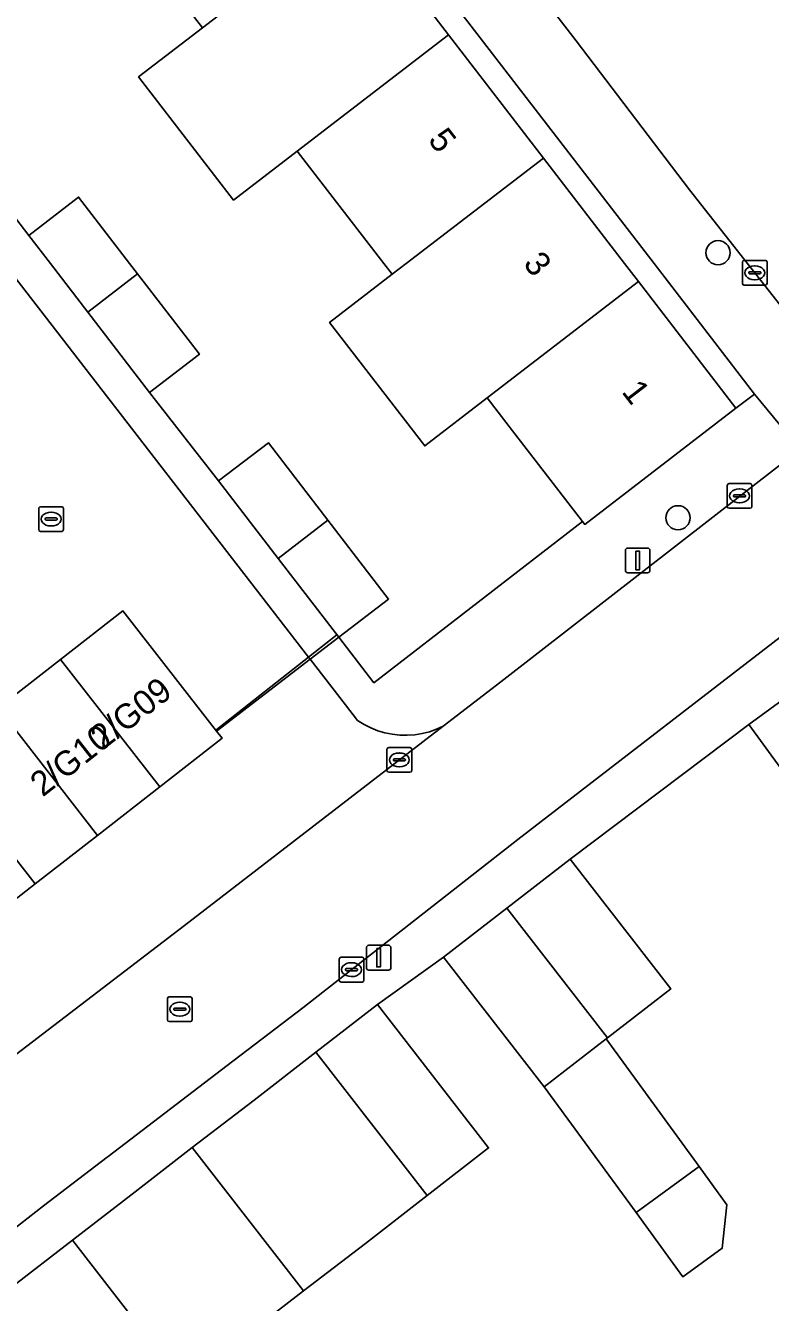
# Model space of a CAD drawing. Extents: x 159217 to 160349, y 381246 to 382172.
# Drawn here: x 159731.4 to 159761.5, y 381458 to 381509.6 of the extents above; entities that cross this region are included whole.
import ezdxf

# ---------------------------------------------------------------- set-up
doc = ezdxf.new("R2010")
doc.units = 0
for name, color, linetype in [('IMGEO_Boom', 7, 'Continuous'), ('IMGEO_Erf', 7, 'Continuous'), ('IMGEO_Hek', 7, 'Continuous'), ('IMGEO_Kolk', 7, 'Continuous'), ('IMGEO_Lichtmast', 7, 'Continuous'), ('IMGEO_Muur', 7, 'Continuous'), ('IMGEO_Pand', 7, 'Continuous'), ('IMGEO_Pand_nummerreeks', 7, 'Continuous'), ('IMGEO_Rijbaan_lokaal_gesloten', 7, 'Continuous'), ('IMGEO_Rijbaan_lokaal_open', 7, 'Continuous'), ('IMGEO_Rioolput', 7, 'Continuous'), ('IMGEO_Voetpad_open', 7, 'Continuous')]:
    doc.layers.add(name, color=color, linetype=linetype)

msp = doc.modelspace()

# ---------------------------------------------------------------- linework, layer by layer
at = {"layer": 'IMGEO_Boom'}
for centre in [(159759.393, 381500.434), (159757.775, 381489.722)]:
    msp.add_circle(centre, 0.489, dxfattribs=at)
at = {"layer": 'IMGEO_Erf'}
for points in [[(159760.87, 381494.724), (159756.805, 381500), (159729.955, 381534.85), (159729.233, 381534.307), (159733.181, 381529.174), (159737.012, 381524.192), (159740.848, 381519.203), (159744.679, 381514.222), (159748.509, 381509.241), (159752.34, 381504.259), (159755.615, 381500), (159756.177, 381499.27), (159760.111, 381494.153)], [(159723.871, 381508.651), (159715.326, 381502.074), (159715.419, 381501.955), (159717.247, 381499.605), (159719.168, 381497.136), (159721.089, 381494.667), (159723.01, 381492.198), (159724.932, 381489.73), (159726.853, 381487.261), (159728.774, 381484.792), (159730.695, 381482.323), (159732.837, 381483.992), (159735.356, 381485.955), (159739.14, 381481.1), (159742.92, 381484.004), (159742.854, 381484.089)]]:
    msp.add_lwpolyline(points, close=True, dxfattribs=at)
for points in [[(159728.702, 381504.843), (159731.558, 381501.133), (159733.566, 381502.68), (159735.627, 381500), (159735.948, 381499.582), (159738.447, 381496.332), (159736.436, 381494.787), (159739.222, 381491.214), (159741.23, 381492.756), (159743.635, 381489.625), (159746.085, 381486.436), (159744.077, 381484.893), (159745.49, 381483.053), (159753.916, 381489.567), (159750.959, 381493.417), (159750.069, 381494.573), (159747.543, 381492.629), (159743.704, 381497.617), (159746.23, 381499.561), (159745.892, 381500), (159742.397, 381504.541), (159739.823, 381502.561), (159735.992, 381507.541), (159738.565, 381509.52), (159734.732, 381514.5)], [(159764.65, 381475.863), (159760.63, 381481.373), (159753.414, 381475.928), (159757.481, 381470.681), (159754.928, 381468.703), (159754.87, 381468.658), (159758.628, 381463.505), (159759.752, 381461.962), (159759.562, 381460.199), (159757.976, 381459.042), (159756.078, 381461.646), (159752.375, 381466.724), (159748.308, 381471.971), (159745.634, 381470.048), (159750.124, 381464.255), (159747.638, 381462.328), (159745.149, 381460.398), (159742.648, 381458.474), (159740.336, 381456.694)]]:
    msp.add_lwpolyline(points, dxfattribs=at)
at = {"layer": 'IMGEO_Hek'}
msp.add_lwpolyline([(159744.002, 381484.991), (159739.107, 381481.143)], dxfattribs=at)
at = {"layer": 'IMGEO_Kolk'}
for p, q in [((159760.375, 381499.196), (159760.375, 381500.048)), ((159760.45, 381500.122), (159761.302, 381500.122)), ((159760.863, 381499.902), (159760.888, 381499.902)), ((159761.376, 381500.048), (159761.376, 381499.196)), ((159760.634, 381499.616), (159760.634, 381499.628)), ((159761.072, 381499.579), (159760.674, 381499.579)), ((159760.677, 381499.665), (159761.075, 381499.665)), ((159760.886, 381499.342), (159760.861, 381499.342)), ((159761.118, 381499.628), (159761.118, 381499.616)), ((159761.302, 381499.122), (159760.45, 381499.122)), ((159759.76, 381490.181), (159759.76, 381491.033)), ((159759.835, 381491.107), (159760.687, 381491.107)), ((159760.761, 381491.033), (159760.761, 381490.181)), ((159760.019, 381490.601), (159760.019, 381490.613)), ((159760.457, 381490.564), (159760.059, 381490.564)), ((159760.062, 381490.65), (159760.46, 381490.65)), ((159760.248, 381490.887), (159760.273, 381490.887)), ((159760.503, 381490.613), (159760.503, 381490.601)), ((159731.957, 381489.244), (159731.957, 381490.096)), ((159732.032, 381490.17), (159732.884, 381490.17)), ((159732.958, 381490.096), (159732.958, 381489.244)), ((159760.687, 381490.107), (159759.835, 381490.107)), ((159760.271, 381490.327), (159760.246, 381490.327)), ((159732.216, 381489.664), (159732.216, 381489.676)), ((159732.654, 381489.627), (159732.256, 381489.627)), ((159732.259, 381489.713), (159732.657, 381489.713)), ((159732.445, 381489.95), (159732.47, 381489.95)), ((159732.7, 381489.676), (159732.7, 381489.664)), ((159732.884, 381489.17), (159732.032, 381489.17)), ((159732.468, 381489.39), (159732.443, 381489.39)), ((159746.02, 381479.51), (159746.02, 381480.362)), ((159746.095, 381480.436), (159746.947, 381480.436)), ((159746.508, 381480.216), (159746.533, 381480.216)), ((159747.021, 381480.362), (159747.021, 381479.51)), ((159746.279, 381479.93), (159746.279, 381479.942)), ((159746.717, 381479.893), (159746.319, 381479.893)), ((159746.322, 381479.979), (159746.72, 381479.979)), ((159746.763, 381479.942), (159746.763, 381479.93)), ((159746.947, 381479.436), (159746.095, 381479.436)), ((159746.531, 381479.656), (159746.506, 381479.656)), ((159744.164, 381471.96), (159745.016, 381471.96)), ((159744.089, 381471.034), (159744.089, 381471.886)), ((159744.348, 381471.454), (159744.348, 381471.466)), ((159744.786, 381471.417), (159744.388, 381471.417)), ((159744.391, 381471.503), (159744.789, 381471.503)), ((159744.577, 381471.74), (159744.602, 381471.74)), ((159744.832, 381471.466), (159744.832, 381471.454)), ((159745.09, 381471.886), (159745.09, 381471.034)), ((159745.016, 381470.96), (159744.164, 381470.96)), ((159744.6, 381471.18), (159744.575, 381471.18))]:
    msp.add_line(p, q, dxfattribs=at)
for points in [[(159760.375, 381499.196), (159760.375, 381500.048)], [(159760.45, 381500.122), (159761.302, 381500.122)], [(159761.376, 381500.048), (159761.376, 381499.196)], [(159761.302, 381499.122), (159760.45, 381499.122)], [(159759.76, 381490.181), (159759.76, 381491.033)], [(159759.835, 381491.107), (159760.687, 381491.107)], [(159760.761, 381491.033), (159760.761, 381490.181)], [(159731.957, 381489.244), (159731.957, 381490.096)], [(159732.032, 381490.17), (159732.884, 381490.17)], [(159732.958, 381490.096), (159732.958, 381489.244)], [(159760.687, 381490.107), (159759.835, 381490.107)], [(159732.884, 381489.17), (159732.032, 381489.17)], [(159746.02, 381479.51), (159746.02, 381480.362)], [(159746.095, 381480.436), (159746.947, 381480.436)], [(159747.021, 381480.362), (159747.021, 381479.51)], [(159746.947, 381479.436), (159746.095, 381479.436)], [(159744.164, 381471.96), (159745.016, 381471.96)], [(159744.089, 381471.034), (159744.089, 381471.886)], [(159745.09, 381471.886), (159745.09, 381471.034)], [(159745.016, 381470.96), (159744.164, 381470.96)]]:
    msp.add_lwpolyline(points, dxfattribs=at)
for centre, radius, start, end in [((159760.452, 381500.046), 0.0765, 91.552, 178.448), ((159760.452, 381500.046), 0.0765, 91.552, 178.448), ((159761.3, 381500.046), 0.0765, 1.552, 88.448), ((159761.3, 381500.046), 0.0765, 1.552, 88.448), ((159760.674, 381499.625), 0.0403, 85.8775, 175.7526), ((159760.671, 381499.615), 0.0366, 178.938, 274.7102), ((159761.075, 381499.622), 0.043, 264.8664, 352.4533), ((159761.079, 381499.627), 0.0386, 1.7309, 96.639), ((159760.452, 381499.198), 0.0765, 181.552, 268.448), ((159760.452, 381499.198), 0.0765, 181.552, 268.448), ((159761.3, 381499.198), 0.0765, 271.552, 358.448), ((159761.3, 381499.198), 0.0765, 271.552, 358.448), ((159759.837, 381491.031), 0.0765, 91.552, 178.448), ((159759.837, 381491.031), 0.0765, 91.552, 178.448), ((159760.685, 381491.031), 0.0765, 1.552, 88.448), ((159760.685, 381491.031), 0.0765, 1.552, 88.448), ((159760.059, 381490.61), 0.0403, 85.8775, 175.7526), ((159760.056, 381490.6), 0.0366, 178.938, 274.7102), ((159760.46, 381490.607), 0.043, 264.8664, 352.4533), ((159760.464, 381490.612), 0.0386, 1.7309, 96.639), ((159732.034, 381490.094), 0.0765, 91.552, 178.448), ((159732.034, 381490.094), 0.0765, 91.552, 178.448), ((159732.882, 381490.094), 0.0765, 1.552, 88.448), ((159732.882, 381490.094), 0.0765, 1.552, 88.448), ((159759.837, 381490.183), 0.0765, 181.552, 268.448), ((159759.837, 381490.183), 0.0765, 181.552, 268.448), ((159760.685, 381490.183), 0.0765, 271.552, 358.448), ((159760.685, 381490.183), 0.0765, 271.552, 358.448), ((159732.256, 381489.673), 0.0403, 85.8775, 175.7526), ((159732.253, 381489.663), 0.0366, 178.938, 274.7102), ((159732.657, 381489.67), 0.043, 264.8664, 352.4533), ((159732.661, 381489.675), 0.0386, 1.7309, 96.639), ((159732.034, 381489.246), 0.0765, 181.552, 268.448), ((159732.034, 381489.246), 0.0765, 181.552, 268.448), ((159732.882, 381489.246), 0.0765, 271.552, 358.448), ((159732.882, 381489.246), 0.0765, 271.552, 358.448), ((159746.097, 381480.36), 0.0765, 91.552, 178.448), ((159746.097, 381480.36), 0.0765, 91.552, 178.448), ((159746.945, 381480.36), 0.0765, 1.552, 88.448), ((159746.945, 381480.36), 0.0765, 1.552, 88.448), ((159746.319, 381479.939), 0.0403, 85.8775, 175.7526), ((159746.316, 381479.929), 0.0366, 178.938, 274.7102), ((159746.72, 381479.936), 0.043, 264.8664, 352.4533), ((159746.724, 381479.941), 0.0386, 1.7309, 96.639), ((159746.097, 381479.512), 0.0765, 181.552, 268.448), ((159746.097, 381479.512), 0.0765, 181.552, 268.448), ((159746.945, 381479.512), 0.0765, 271.552, 358.448), ((159746.945, 381479.512), 0.0765, 271.552, 358.448), ((159744.166, 381471.884), 0.0765, 91.552, 178.448), ((159744.166, 381471.884), 0.0765, 91.552, 178.448), ((159745.014, 381471.884), 0.0765, 1.552, 88.448), ((159745.014, 381471.884), 0.0765, 1.552, 88.448), ((159744.388, 381471.463), 0.0403, 85.8775, 175.7526), ((159744.385, 381471.453), 0.0366, 178.938, 274.7102), ((159744.789, 381471.46), 0.043, 264.8664, 352.4533), ((159744.793, 381471.465), 0.0386, 1.7309, 96.639), ((159744.166, 381471.036), 0.0765, 181.552, 268.448), ((159744.166, 381471.036), 0.0765, 181.552, 268.448), ((159745.014, 381471.036), 0.0765, 271.552, 358.448), ((159745.014, 381471.036), 0.0765, 271.552, 358.448)]:
    msp.add_arc(centre, radius, start, end, dxfattribs=at)
for centre, major_axis, ratio, start_param, end_param in [((159760.862, 381499.622), (-0.387, 0.002), 0.722429, 4.712389, 7.853982), ((159760.887, 381499.622), (-0.39, 0.002), 0.717154, 1.570796, 4.712389), ((159760.247, 381490.607), (-0.387, 0.002), 0.722429, 4.712389, 7.853982), ((159760.272, 381490.607), (-0.39, 0.002), 0.717154, 1.570796, 4.712389), ((159732.444, 381489.67), (-0.387, 0.002), 0.722429, 4.712389, 7.853982), ((159732.469, 381489.67), (-0.39, 0.002), 0.717154, 1.570796, 4.712389), ((159746.507, 381479.936), (-0.387, 0.002), 0.722429, 4.712389, 7.853982), ((159746.532, 381479.936), (-0.39, 0.002), 0.717154, 1.570796, 4.712389), ((159744.576, 381471.46), (-0.387, 0.002), 0.722429, 4.712389, 7.853982), ((159744.601, 381471.46), (-0.39, 0.002), 0.717154, 1.570796, 4.712389)]:
    msp.add_ellipse(centre, major_axis=major_axis, ratio=ratio, start_param=start_param, end_param=end_param, dxfattribs=at)
at = {"layer": 'IMGEO_Lichtmast'}
for p, q in [((159755.751, 381488.496), (159756.541, 381488.496)), ((159756.541, 381488.496), (159755.751, 381488.496)), ((159755.651, 381487.596), (159755.651, 381488.396)), ((159755.651, 381488.396), (159755.651, 381487.596)), ((159756.641, 381488.396), (159756.641, 381487.596)), ((159756.641, 381487.596), (159756.641, 381488.396)), ((159756.541, 381487.496), (159755.751, 381487.496)), ((159755.751, 381487.496), (159756.541, 381487.496)), ((159745.189, 381471.543), (159745.189, 381472.343)), ((159745.189, 381472.343), (159745.189, 381471.543)), ((159745.289, 381472.443), (159746.079, 381472.443)), ((159746.079, 381472.443), (159745.289, 381472.443)), ((159746.179, 381472.343), (159746.179, 381471.543)), ((159746.179, 381471.543), (159746.179, 381472.343)), ((159746.079, 381471.443), (159745.289, 381471.443)), ((159745.289, 381471.443), (159746.079, 381471.443))]:
    msp.add_line(p, q, dxfattribs=at)
for points in [[(159756.071, 381488.371), (159756.221, 381488.371), (159756.221, 381487.621), (159756.071, 381487.621), (159756.071, 381488.371)], [(159745.609, 381472.318), (159745.759, 381472.318), (159745.759, 381471.568), (159745.609, 381471.568), (159745.609, 381472.318)]]:
    msp.add_lwpolyline(points, dxfattribs=at)
for centre, start, end in [((159755.751, 381488.396), 90, 180), ((159755.751, 381488.396), 90, 180), ((159756.541, 381488.396), 0, 90), ((159756.541, 381488.396), 360, 90), ((159755.751, 381487.596), 180, 270), ((159755.751, 381487.596), 180, 270), ((159756.541, 381487.596), 270, 0), ((159756.541, 381487.596), 270, 0), ((159745.289, 381472.343), 90, 180), ((159745.289, 381472.343), 90, 180), ((159746.079, 381472.343), 0, 90), ((159746.079, 381472.343), 360, 90), ((159745.289, 381471.543), 180, 270), ((159745.289, 381471.543), 180, 270), ((159746.079, 381471.543), 270, 0), ((159746.079, 381471.543), 270, 0)]:
    msp.add_arc(centre, 0.1, start, end, dxfattribs=at)
at = {"layer": 'IMGEO_Muur'}
msp.add_lwpolyline([(159753.414, 381475.928), (159760.63, 381481.373)], dxfattribs=at)
at = {"layer": 'IMGEO_Pand'}
for points in [[(159744.679, 381514.222), (159740.848, 381519.203), (159734.732, 381514.5), (159738.565, 381509.52)], [(159744.679, 381514.222), (159738.565, 381509.52), (159735.992, 381507.541), (159739.823, 381502.561), (159742.397, 381504.541), (159748.509, 381509.241)], [(159746.23, 381499.561), (159746.801, 381500), (159752.34, 381504.259), (159748.509, 381509.241), (159742.397, 381504.541), (159745.892, 381500)], [(159755.615, 381500), (159752.34, 381504.259), (159746.801, 381500), (159746.23, 381499.561), (159743.704, 381497.617), (159747.543, 381492.629), (159750.069, 381494.573), (159756.177, 381499.27)], [(159733.938, 381498.036), (159735.948, 381499.582), (159735.627, 381500), (159733.566, 381502.68), (159731.558, 381501.133), (159732.429, 381500)], [(159733.938, 381498.036), (159736.436, 381494.787), (159738.447, 381496.332), (159735.948, 381499.582)], [(159756.177, 381499.27), (159750.069, 381494.573), (159750.959, 381493.417), (159753.916, 381489.567), (159754.005, 381489.451), (159760.111, 381494.153)], [(159743.635, 381489.625), (159741.23, 381492.756), (159739.222, 381491.214), (159741.628, 381488.082)], [(159743.635, 381489.625), (159741.628, 381488.082), (159744.077, 381484.893), (159746.085, 381486.436)], [(159735.356, 381485.955), (159732.837, 381483.992), (159736.844, 381478.851), (159739.363, 381480.814), (159739.14, 381481.1)], [(159771.094, 381480.559), (159767.07, 381486.073), (159760.63, 381481.373), (159764.65, 381475.863)], [(159736.844, 381478.851), (159732.837, 381483.992), (159730.695, 381482.323), (159730.314, 381482.035), (159734.325, 381476.888)], [(159727.764, 381480.113), (159731.806, 381474.925), (159734.325, 381476.888), (159730.314, 381482.035)], [(159725.217, 381478.185), (159729.288, 381472.962), (159731.806, 381474.925), (159727.764, 381480.113), (159725.49, 381478.398)], [(159750.862, 381473.951), (159754.928, 381468.703), (159757.481, 381470.681), (159753.414, 381475.928)], [(159750.862, 381473.951), (159748.308, 381471.971), (159752.375, 381466.724), (159754.87, 381468.658), (159754.928, 381468.703)], [(159747.638, 381462.328), (159750.124, 381464.255), (159745.634, 381470.048), (159743.149, 381468.122)], [(159754.87, 381468.658), (159752.375, 381466.724), (159756.078, 381461.646), (159758.628, 381463.505)], [(159743.149, 381468.122), (159740.658, 381466.191), (159738.158, 381464.267), (159742.648, 381458.474), (159745.149, 381460.398), (159747.638, 381462.328)], [(159738.158, 381464.267), (159735.846, 381462.487), (159733.314, 381460.524), (159737.803, 381454.73), (159740.336, 381456.694), (159742.648, 381458.474)], [(159758.628, 381463.505), (159756.078, 381461.646), (159757.976, 381459.042), (159759.562, 381460.199), (159759.752, 381461.962)], [(159733.314, 381460.524), (159730.781, 381458.561), (159728.321, 381456.637), (159732.812, 381450.843), (159735.272, 381452.768), (159737.803, 381454.73)]]:
    msp.add_lwpolyline(points, close=True, dxfattribs=at)
at = {"layer": 'IMGEO_Rijbaan_lokaal_gesloten'}
msp.add_lwpolyline([(159750.11, 381526.77), (159743.233, 381535.678), (159737.027, 381543.689), (159730.632, 381538.903), (159740.852, 381525.618), (159753.664, 381509), (159758.238, 381502.981), (159763.358, 381496.462), (159764.419, 381495.062), (159770.669, 381499.927), (159770.613, 381500), (159770.073, 381500.702), (159761.639, 381511.66)], close=True, dxfattribs=at)
at = {"layer": 'IMGEO_Rijbaan_lokaal_open'}
for points in [[(159708.054, 381443.186), (159710.157, 381444.811), (159718.247, 381451.061), (159725.019, 381456.349), (159727.311, 381458.139), (159729.658, 381459.972), (159732.148, 381461.916), (159734.716, 381463.878), (159734.756, 381463.908), (159739.562, 381467.58), (159742.623, 381469.918), (159744.553, 381471.43), (159751.301, 381476.717), (159764.131, 381486.626), (159766.186, 381488.065), (159768.565, 381489.696), (159764.981, 381494.334), (159762.721, 381492.467), (159761.958, 381491.907), (159750.62, 381483.094), (159748.29, 381481.298), (159737.837, 381473.24), (159718.274, 381458.259), (159701.918, 381445.502)], [(159718.274, 381458.259), (159737.837, 381473.24), (159748.29, 381481.298), (159748.02, 381481.175), (159747.734, 381481.075), (159747.44, 381481.001), (159747.141, 381480.953), (159746.838, 381480.932), (159746.535, 381480.938), (159746.234, 381480.971), (159745.936, 381481.031), (159745.646, 381481.117), (159745.364, 381481.229), (159745.093, 381481.366), (159744.836, 381481.526), (159744.342, 381482.166), (159742.92, 381484.004), (159739.14, 381481.1), (159739.363, 381480.814), (159736.844, 381478.851), (159734.325, 381476.888), (159731.806, 381474.925), (159729.288, 381472.962)]]:
    msp.add_lwpolyline(points, dxfattribs=at)
at = {"layer": 'IMGEO_Rioolput'}
for p, q in [((159737.153, 381469.437), (159737.153, 381470.289)), ((159737.228, 381470.363), (159738.08, 381470.363)), ((159737.412, 381469.857), (159737.412, 381469.869)), ((159737.455, 381469.906), (159737.853, 381469.906)), ((159737.641, 381470.143), (159737.666, 381470.143)), ((159737.896, 381469.869), (159737.896, 381469.857)), ((159738.154, 381470.289), (159738.154, 381469.437)), ((159738.08, 381469.363), (159737.228, 381469.363)), ((159737.85, 381469.82), (159737.452, 381469.82)), ((159737.664, 381469.583), (159737.639, 381469.583))]:
    msp.add_line(p, q, dxfattribs=at)
for points in [[(159737.153, 381469.437), (159737.153, 381470.289)], [(159737.228, 381470.363), (159738.08, 381470.363)], [(159738.154, 381470.289), (159738.154, 381469.437)], [(159738.08, 381469.363), (159737.228, 381469.363)]]:
    msp.add_lwpolyline(points, dxfattribs=at)
for centre, radius, start, end in [((159737.23, 381470.287), 0.0765, 91.552, 178.448), ((159737.23, 381470.287), 0.0765, 91.552, 178.448), ((159737.452, 381469.866), 0.0403, 85.8775, 175.7526), ((159737.857, 381469.868), 0.0386, 1.7309, 96.639), ((159738.078, 381470.287), 0.0765, 1.552, 88.448), ((159738.078, 381470.287), 0.0765, 1.552, 88.448), ((159737.23, 381469.439), 0.0765, 181.552, 268.448), ((159737.23, 381469.439), 0.0765, 181.552, 268.448), ((159737.449, 381469.856), 0.0366, 178.938, 274.7102), ((159737.853, 381469.863), 0.043, 264.8664, 352.4533), ((159738.078, 381469.439), 0.0765, 271.552, 358.448), ((159738.078, 381469.439), 0.0765, 271.552, 358.448)]:
    msp.add_arc(centre, radius, start, end, dxfattribs=at)
for centre, major_axis, ratio, start_param, end_param in [((159737.64, 381469.863), (-0.387, 0.002), 0.722429, 4.712389, 7.853982), ((159737.665, 381469.863), (-0.39, 0.002), 0.717154, 1.570796, 4.712389)]:
    msp.add_ellipse(centre, major_axis=major_axis, ratio=ratio, start_param=start_param, end_param=end_param, dxfattribs=at)
at = {"layer": 'IMGEO_Voetpad_open'}
for points in [[(159729.955, 381534.85), (159756.805, 381500), (159760.87, 381494.724), (159762.721, 381492.467), (159764.981, 381494.334), (159764.419, 381495.062), (159763.358, 381496.462), (159758.238, 381502.981), (159753.664, 381509), (159740.852, 381525.618)], [(159722.946, 381509.848), (159719.854, 381507.468), (159715.45, 381504.075), (159710.159, 381500), (159709.309, 381499.345), (159710.17, 381498.057), (159715.326, 381502.074), (159723.871, 381508.651), (159742.854, 381484.089), (159742.92, 381484.004), (159744.077, 381484.893), (159741.628, 381488.082), (159739.222, 381491.214), (159736.436, 381494.787), (159733.938, 381498.036), (159732.429, 381500), (159731.558, 381501.133), (159728.702, 381504.843), (159726.274, 381507.996), (159723.808, 381511.2)], [(159764.131, 381486.626), (159751.301, 381476.717), (159744.553, 381471.43), (159742.623, 381469.918), (159739.562, 381467.58), (159734.756, 381463.908), (159734.716, 381463.878), (159732.148, 381461.916), (159729.658, 381459.972), (159727.311, 381458.139), (159725.019, 381456.349)], [(159728.321, 381456.637), (159730.781, 381458.561), (159733.314, 381460.524), (159735.846, 381462.487), (159738.158, 381464.267), (159740.658, 381466.191), (159743.149, 381468.122), (159745.634, 381470.048), (159748.308, 381471.971), (159750.862, 381473.951), (159753.414, 381475.928), (159760.63, 381481.373), (159767.07, 381486.073)]]:
    msp.add_lwpolyline(points, dxfattribs=at)
msp.add_lwpolyline([(159761.958, 381491.907), (159762.721, 381492.467), (159760.87, 381494.724), (159760.111, 381494.153), (159754.005, 381489.451), (159753.916, 381489.567), (159745.49, 381483.053), (159744.077, 381484.893), (159742.92, 381484.004), (159744.342, 381482.166), (159744.836, 381481.526), (159745.093, 381481.366), (159745.364, 381481.229), (159745.646, 381481.117), (159745.936, 381481.031), (159746.234, 381480.971), (159746.535, 381480.938), (159746.838, 381480.932), (159747.141, 381480.953), (159747.44, 381481.001), (159747.734, 381481.075), (159748.02, 381481.175), (159748.29, 381481.298), (159750.62, 381483.094)], close=True, dxfattribs=at)

# ---------------------------------------------------------------- texts
at = {"layer": 'IMGEO_Pand_nummerreeks'}
for s, rotation, p in [('5', 307.5602, (159747.646, 381504.981)), ('3', 307.5629, (159751.492, 381499.984)), ('1', 307.559, (159755.469, 381494.808)), ('2/G09', 38.0272, (159734.546, 381480.315)), ('2/G10', 38.0251, (159732.115, 381478.414))]:
    msp.add_text(s, height=1, rotation=rotation, dxfattribs=at).set_placement(p)

doc.saveas('drawing.dxf')
